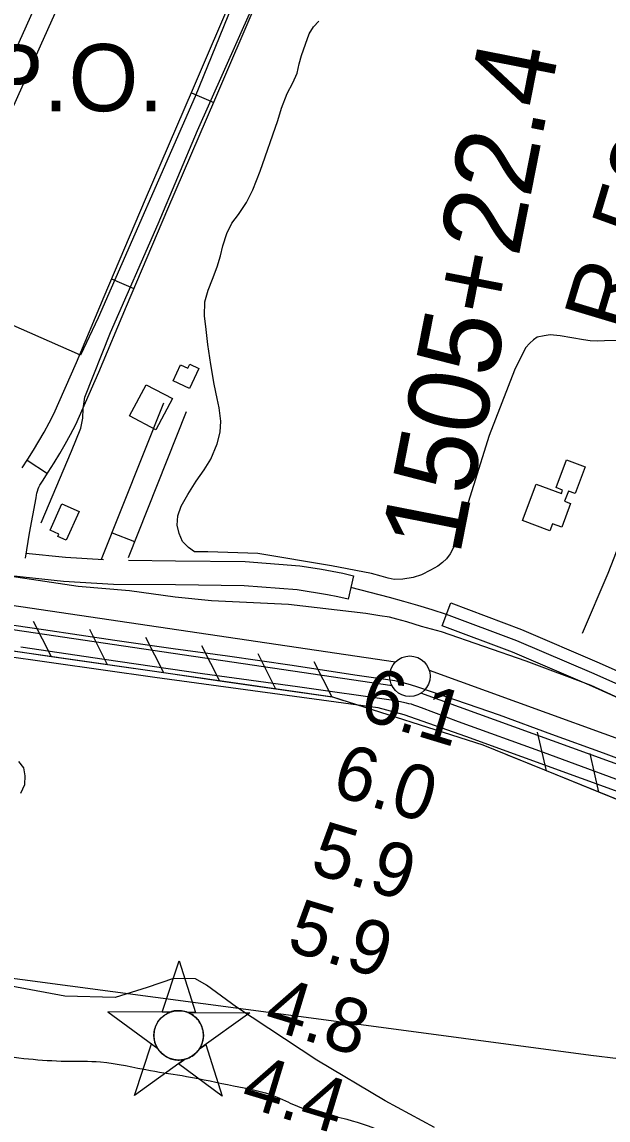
# Model space of a CAD drawing. Extents: x 3734862 to 3772949, y 391520 to 417239.
# Drawn here: x 3752854 to 3753578, y 405048 to 406404 of the extents above; entities that cross this region are included whole.
import ezdxf

# ---------------------------------------------------------------- set-up
doc = ezdxf.new("R2010")
doc.units = 0
for name, color, linetype in [('V-BLDG-IDEN', 7, 'Continuous'), ('V-BLDG-OTLN', 7, 'Continuous'), ('V-CHAN-NAID', 7, 'Continuous'), ('V-FLOD-BASE', 7, 'Continuous'), ('V-LEVE-TOET', 7, 'Continuous'), ('V-RIVR-EDGE', 7, 'Continuous'), ('V-RIVR-RANG', 7, 'Continuous'), ('V-RIVR-RANG-IDEN', 7, 'Continuous'), ('V-ROAD-CNTR', 7, 'Continuous'), ('V-RRAP-FSHR', 7, 'Continuous'), ('V-SITE-VEGE', 7, 'Continuous'), ('V-SURV-IDEN', 7, 'Continuous'), ('V-SURV-LINE', 7, 'Continuous'), ('V-TOPO-MINR', 7, 'Continuous'), ('V-TOPO-SHOR', 7, 'Continuous')]:
    doc.layers.add(name, color=color, linetype=linetype)

msp = doc.modelspace()

# ---------------------------------------------------------------- linework, layer by layer
at = {"layer": 'V-BLDG-OTLN'}
for points in [[(3753040.8, 405961.1), (3753050.1, 405980.9), (3753059.1, 405976.6), (3753061.5, 405981.6), (3753072.7, 405976.3), (3753061.1, 405951.5)], [(3753040.1, 405939.1), (3753019.7, 405900.6), (3752987.2, 405917.9), (3753007.7, 405956.3)], [(3753472.3, 405788.5), (3753489.1, 405833.6), (3753520.1, 405822.1), (3753521.7, 405826.2), (3753513.6, 405829.2), (3753526.3, 405863.3), (3753549.5, 405854.7), (3753537.2, 405821.9), (3753528.8, 405825), (3753524.1, 405812.4), (3753531.4, 405809.7), (3753520.5, 405780.4), (3753509.2, 405784.5), (3753506, 405775.9)], [(3752925, 405799.7), (3752909, 405764.1), (3752898.5, 405768.8), (3752899.8, 405771.7), (3752889, 405776.5), (3752903.6, 405809.2)]]:
    msp.add_lwpolyline(points, close=True, dxfattribs=at)
at = {"layer": 'V-CHAN-NAID'}
for points in [[(3753036.9, 405181.2), (3753027.3, 405181.2), (3753048.4, 405244.7), (3753068.6, 405180.9), (3753059.1, 405181), (3753057.5, 405181.6), (3753055.4, 405182.2), (3753053.3, 405182.6), (3753051.3, 405183), (3753050.1, 405183.1), (3753048.6, 405183.1), (3753046.9, 405183.1), (3753045.5, 405183.1), (3753043.6, 405182.9), (3753042.2, 405182.7), (3753040.5, 405182.3), (3753038.9, 405181.9), (3753037.9, 405181.5)], [(3753036.9, 405181.2), (3752960.4, 405181.7), (3753021.9, 405136.3), (3753020.8, 405138.2), (3753020, 405139.8), (3753019.2, 405141.8), (3753018.5, 405143.9), (3753018.1, 405145.2), (3753017.8, 405146.8), (3753017.5, 405148.2), (3753017.3, 405149.8), (3753017.2, 405151.6), (3753017.2, 405153.2), (3753017.3, 405155.2), (3753017.5, 405156.9), (3753017.9, 405159.1), (3753018.4, 405161), (3753019, 405162.9), (3753019.6, 405164.5), (3753020.4, 405166.1), (3753021.2, 405167.7), (3753022.2, 405169.4), (3753023.3, 405170.9), (3753024.3, 405172.1), (3753025.3, 405173.3), (3753026.6, 405174.6), (3753027.6, 405175.6), (3753029.4, 405177), (3753030.6, 405177.9), (3753032.3, 405178.9), (3753034, 405179.9), (3753035.4, 405180.6)], [(3753059.1, 405181), (3753135.5, 405180.5), (3753073.3, 405135.9), (3753074.2, 405137.4), (3753075.2, 405139.3), (3753075.9, 405140.9), (3753076.7, 405142.8), (3753077.2, 405144.6), (3753077.6, 405146.2), (3753078, 405148.2), (3753078.2, 405149.8), (3753078.3, 405152), (3753078.3, 405154.1), (3753078.1, 405156.3), (3753077.8, 405158.1), (3753077.3, 405160.3), (3753076.7, 405162.4), (3753075.9, 405164.4), (3753075.3, 405165.9), (3753074.3, 405167.8), (3753073.2, 405169.5), (3753072, 405171.2), (3753070.7, 405172.7), (3753069.5, 405174.1), (3753067.8, 405175.6), (3753066.1, 405177), (3753064.4, 405178.2), (3753062.5, 405179.4), (3753061.1, 405180.1)], [(3753055.3, 405123), (3752993.1, 405078.5), (3753014.2, 405142), (3753021.9, 405136.3), (3753022.6, 405135.3), (3753024, 405133.5), (3753025.2, 405132.1), (3753026.6, 405130.6), (3753028, 405129.3), (3753029.5, 405128.1), (3753030.9, 405127.2), (3753032.6, 405126.1), (3753034.3, 405125.2), (3753036.1, 405124.4), (3753037.5, 405123.8), (3753039.1, 405123.3), (3753041.4, 405122.8), (3753042.9, 405122.5), (3753044.9, 405122.2), (3753046.5, 405122.1), (3753048.3, 405122.1), (3753050, 405122.2), (3753051.7, 405122.3), (3753053.6, 405122.6)], [(3753073.3, 405135.9), (3753081.1, 405141.5), (3753101.4, 405077.7), (3753047.5, 405117.4), (3753055.3, 405123), (3753057, 405123.5), (3753058.6, 405124.1), (3753060.7, 405125), (3753062.5, 405125.9), (3753064.3, 405127), (3753066.1, 405128.2), (3753067.6, 405129.4), (3753068.9, 405130.6), (3753070.3, 405132), (3753071.5, 405133.4), (3753072.6, 405134.9)]]:
    msp.add_lwpolyline(points, close=True, dxfattribs=at)
msp.add_circle((3753047.8, 405152.6), 30.5, dxfattribs=at)
at = {"layer": 'V-FLOD-BASE'}
msp.add_lwpolyline([(3753826.1, 405406.1), (3753735.6, 405439.8), (3753649, 405472.4), (3753572.2, 405501), (3753508.3, 405524.2), (3753443.8, 405548.2), (3753363.5, 405575.8), (3753340.6, 405583.4), (3753330.9, 405586.5), (3753323.4, 405588.4), (3753314.4, 405590.6), (3753265.1, 405597.7), (3753188, 405609.3), (3753108.1, 405620.9), (3753040.8, 405629.9), (3752969, 405640.2), (3752881, 405653.5), (3752793.3, 405666.4)], dxfattribs=at)
at = {"layer": 'V-LEVE-TOET'}
for points in [[(3753757.2, 405495.7), (3753717, 405513.5), (3753650.4, 405542), (3753557.1, 405584.8), (3753476.6, 405614.7), (3753372.2, 405650.9), (3753347.6, 405657.8), (3753329.5, 405663.4), (3753317.2, 405666.7), (3753307.8, 405669), (3753295.9, 405670.7), (3753278.6, 405673.8), (3753183.4, 405685), (3753088.3, 405689.2), (3753043.4, 405693.8), (3752987.2, 405701.6), (3752923.8, 405707), (3752797, 405726)], [(3753854.9, 405370.8), (3753728.8, 405417.4), (3753634.1, 405451.6), (3753498.2, 405501.8), (3753393.2, 405540), (3753347.6, 405557.1), (3753341.7, 405559.4), (3753338.1, 405560.6), (3753335.1, 405561.5), (3753332, 405562.3), (3753328.9, 405563.1), (3753315.9, 405565.8), (3753194.2, 405583.1), (3753077.2, 405599.1), (3752955.7, 405616.7), (3752852.9, 405631.9)]]:
    msp.add_lwpolyline(points, dxfattribs=at)
at = {"layer": 'V-RIVR-EDGE'}
msp.add_spline([(3746931.7, 406550.4), (3746966.5, 406541.2), (3747000.3, 406533.5), (3747028.4, 406531.1), (3747049.2, 406530.6), (3747079.9, 406527.4), (3747121, 406521.9), (3747141.4, 406516.4), (3747167.6, 406506.4), (3747191.1, 406503.1), (3747219.1, 406497.2), (3747265.7, 406490.3), (3747293.2, 406486.2), (3747333.4, 406477.9), (3747365.5, 406463.8), (3747391.7, 406462), (3747413.4, 406460.5), (3747443.7, 406454.6), (3747492.5, 406444.5), (3747522.3, 406436.3), (3747568.9, 406426.3), (3747592.4, 406424.4), (3747623.1, 406416.2), (3747654.3, 406411.6), (3747685.5, 406405.6), (3747720.3, 406400.6), (3747756.5, 406392.3), (3747789, 406384.6), (3747817, 406380), (3747892.9, 406362.6), (3747922.3, 406361.6), (3747961.2, 406354.7), (3747996.4, 406343.8), (3748029.4, 406335.1), (3748075.1, 406323.3), (3748106.7, 406312.8), (3748130.6, 406304.1), (3748172.6, 406292.3), (3748240.4, 406277.2), (3748299.6, 406266.6), (3748356.6, 406256.6), (3748411.7, 406249.2), (3748447.9, 406247.7), (3748494.5, 406240.8), (3748519.8, 406230.8), (3748547.3, 406222.6), (3748571.3, 406220.8), (3748597.5, 406211.6), (3748627.8, 406208), (3748668.4, 406202), (3748718.6, 406189.6), (3748775.5, 406175.9), (3748839.3, 406164), (3748879, 406152.2), (3748973.5, 406125.3), (3749053.4, 406102.9), (3749137.9, 406082.8), (3749198.9, 406068.6), (3749236, 406058.6), (3749302, 406039.4), (3749349, 406026.2), (3749388.7, 406021.1), (3749433.5, 406017.9), (3749464.3, 406022.8), (3749481.9, 406024.1), (3749498.6, 406024), (3749517.6, 406018.6), (3749535.7, 406007.7), (3749563.6, 405977.8), (3749586.1, 405945.1), (3749596, 405927.5), (3749604.2, 405914.3), (3749617.2, 405907.1), (3749630.4, 405903.9), (3749645.3, 405906.1), (3749665.6, 405909.2), (3749678.7, 405908.7), (3749695, 405905.5), (3749706.3, 405898.7), (3749720.7, 405886.5), (3749732.5, 405871.5), (3749738.7, 405854.8), (3749753.2, 405846.2), (3749774, 405842), (3749792.1, 405842), (3749813.3, 405838.8), (3749847.7, 405834.2), (3749885.6, 405825.5), (3749900.1, 405826.4), (3749915.5, 405827.2), (3749934.5, 405825.8), (3749947.6, 405819), (3749970.6, 405799), (3749987.3, 405784.1), (3750009.8, 405773.6), (3750059.5, 405759.9), (3750107, 405745.8), (3750154, 405729.4), (3750199.6, 405709), (3750231.7, 405693), (3750274.6, 405679.8), (3750310.7, 405673), (3750392.1, 405645.6), (3750475.2, 405615.1), (3750529.8, 405598.7), (3750581.4, 405585), (3750627, 405575.9), (3750680.8, 405565.3), (3750753.5, 405551.1), (3750814.6, 405541.5), (3750862, 405533.2), (3750908.6, 405520.5), (3750940.2, 405509.1), (3751006.2, 405492.6), (3751057.7, 405483), (3751104.2, 405473.9), (3751120.9, 405467.5), (3751139, 405460.2), (3751152.1, 405459.7), (3751173.4, 405464.2), (3751184.7, 405472.8), (3751191.5, 405488.6), (3751201.5, 405494.9), (3751211.4, 405495.3), (3751247.6, 405482.1), (3751275.2, 405477.5), (3751308.6, 405471.5), (3751332.1, 405471), (3751351.6, 405477.8), (3751362.9, 405490.8), (3751371.6, 405512.1), (3751377.4, 405519.3), (3751384.7, 405520.2), (3751391.5, 405520.2), (3751395.5, 405510.7), (3751412.9, 405429.2), (3751420.1, 405404.8), (3751435.9, 405384.9), (3751452.2, 405375.8), (3751476.1, 405370.3), (3751504.6, 405369.3), (3751526.7, 405372), (3751559.3, 405380), (3751596, 405393.5), (3751605.9, 405397.1), (3751625.8, 405394.3), (3751637.1, 405390.7), (3751648.4, 405390.7), (3751658.8, 405393.4), (3751667.4, 405398.8), (3751681.5, 405412.7), (3751695.1, 405426.3), (3751707.7, 405426.7), (3751725.8, 405423.9), (3751730.8, 405416.7), (3751734.3, 405395.9), (3751740.2, 405377.3), (3751752.8, 405362.8), (3751765.9, 405348.8), (3751785.7, 405336.1), (3751805.2, 405331), (3751839.5, 405323.3), (3751857.6, 405320.1), (3751873, 405313.2), (3751892.4, 405299.2), (3751914, 405291.4), (3751951.1, 405285), (3751975.1, 405278.2), (3752049.2, 405261.3), (3752098, 405248), (3752154.5, 405233.4), (3752211, 405224.2), (3752273.8, 405213.7), (3752378.2, 405197.1), (3752467.7, 405177), (3752559, 405159.6), (3752595.6, 405150.9), (3752628.1, 405143.2), (3752650.2, 405140.4), (3752661.6, 405143.1), (3752673.3, 405152.1), (3752681, 405155.7), (3752696.4, 405157.5), (3752729.4, 405147.9), (3752742, 405142), (3752754.7, 405138.8), (3752779.5, 405135.1), (3752815.3, 405129.6), (3752862.3, 405123.6), (3752908.4, 405120.8), (3752951.3, 405119.8), (3753012.8, 405109.2), (3753057.5, 405101.9), (3753115.4, 405090.4), (3753167.4, 405077.2), (3753182.3, 405070.4), (3753206.7, 405060.4), (3753226.5, 405055.3), (3753255.5, 405048.9), (3753304.7, 405032.5), (3753353.5, 405017), (3753421.7, 404999.2), (3753465.1, 404991.4), (3753523, 404980), (3753594.8, 404964.9), (3753636.4, 404955.3), (3753690.2, 404945.7), (3753739.5, 404941.9), (3753767.9, 404943.2), (3753785.1, 404940), (3753815.8, 404930.9), (3753841.6, 404926.3), (3753859.2, 404927.2), (3753877.8, 404929.4), (3753891.8, 404929.8), (3753901.7, 404928.4), (3753904, 404921.6), (3753905.3, 404911.7), (3753917, 404899), (3753933.3, 404892.6), (3753947.3, 404890.3), (3753960.4, 404891.6), (3753976.3, 404893.9), (3754002, 404893.8), (3754049.5, 404885.1), (3754089.7, 404876.9), (3754120.5, 404875.9), (3754150.7, 404870.8), (3754176.5, 404864), (3754209.9, 404855.3), (3754242.5, 404851.6), (3754266.9, 404853.4), (3754292.2, 404851.5), (3754310.7, 404845.6), (3754338.7, 404831.9), (3754383.5, 404817.8), (3754438.6, 404804.1), (3754489.7, 404795.4), (3754530.8, 404792.6), (3754550.3, 404790.7), (3754575.1, 404771.2), (3754599, 404761.2), (3754636.1, 404749.4), (3754674.5, 404741.6), (3754712.4, 404736.1), (3754756.7, 404727.8), (3754793.4, 404725.5), (3754829.1, 404728.1), (3754852.1, 404731.2), (3754868.4, 404730.7), (3754889.7, 404724.3), (3754915.9, 404721.1), (3754948.9, 404716.9), (3755000.4, 404712.3), (3755032.1, 404707.7), (3755059.6, 404695.9), (3755083.6, 404691.7), (3755098, 404686.7), (3755130.1, 404676.7), (3755182, 404656.7), (3755242.1, 404641.1), (3755310.8, 404628.3), (3755363.2, 404610.6), (3755405.7, 404594.6), (3755426, 404590), (3755447.7, 404589.5), (3755470.3, 404588.6), (3755506.5, 404580.8), (3755557.5, 404557.6), (3755580.6, 404548.1), (3755586.9, 404548.1), (3755593.7, 404550.7), (3755601.4, 404550.3), (3755602.7, 404543), (3755611.3, 404537.1), (3755640.2, 404524), (3755702.1, 404495.3)], degree=3, dxfattribs=at)
at = {"layer": 'V-ROAD-CNTR'}
for p, q in [((3753063.5, 406316.7), (3753091, 406304.9)), ((3752964.8, 406087), (3752992.4, 406075.2)), ((3752860.6, 405863), (3752885.7, 405846.6)), ((3752965.5, 405773.5), (3752993.4, 405762.5))]:
    msp.add_line(p, q, dxfattribs=at)
for points in [[(3752854.4, 405853.6), (3752854.5, 405853.6), (3752861.6, 405864.5), (3752868.4, 405875.5), (3752875.1, 405886.6), (3752881.6, 405897.8), (3752887.8, 405909.1), (3752893.7, 405920.2), (3752921.4, 405983.7), (3752955.6, 406065.2), (3753006.9, 406185.5), (3753064.9, 406320.1), (3753118.4, 406445.3), (3753170.1, 406565), (3753225.3, 406705.6), (3753289.8, 406853.2), (3753357.6, 407017.4), (3753409.5, 407141), (3753465.5, 407270.9), (3753483.2, 407310.4)], [(3752858.7, 405742.1), (3752863.4, 405772.8), (3752871.9, 405816.4), (3752872.3, 405819.9), (3752872.8, 405822.5), (3752873.5, 405825), (3752874.3, 405827.5), (3752875.3, 405829.9), (3752876.5, 405832.2), (3752877.8, 405834.5), (3752879.5, 405837.1), (3752886.8, 405848.3), (3752894, 405859.8), (3752901, 405871.3), (3752907.7, 405883), (3752914.2, 405894.8), (3752920.7, 405907.1), (3752949, 405971.9), (3752983.2, 406053.5), (3753034.5, 406173.7), (3753092.5, 406308.2), (3753146, 406433.4)], [(3752952.5, 405740.9), (3753029.3, 405934.1)], [(3752985.7, 405743), (3753057.2, 405923)], [(3752985.6, 405739.4), (3753044, 405738.9), (3753129.7, 405738), (3753197.1, 405732.6), (3753210.7, 405730.7), (3753224, 405728.5), (3753237.2, 405726.1), (3753250.4, 405723.4), (3753263.4, 405720.4), (3753256.8, 405691.2), (3753244.1, 405694.1), (3753231.5, 405696.7), (3753218.9, 405699), (3753206.2, 405701), (3753193.8, 405702.8), (3753128.4, 405708), (3753043.7, 405708.9), (3752967.1, 405709.6), (3752905.7, 405713.3), (3752840.6, 405720.2)], [(3752859.2, 405748.4), (3752908.2, 405743.2), (3752954.8, 405740.4)], [(3753378.2, 405672.6), (3753360.7, 405678.1), (3753343.1, 405683.5), (3753325.5, 405688.6), (3753307.8, 405693.6), (3753260.1, 405705.8)], [(3753783.8, 405518.3), (3753788, 405516.7), (3753801.1, 405511.9), (3753790.8, 405483.7), (3753777.4, 405488.6), (3753764, 405493.8), (3753757.5, 405496.4), (3753750.7, 405499.2), (3753737.4, 405504.8), (3753724.4, 405510.5), (3753665.3, 405535.9), (3753554.8, 405585.2), (3753459.6, 405626.1), (3753372.9, 405658.6), (3753383.5, 405686.7), (3753470.8, 405653.9), (3753566.8, 405612.7), (3753677.3, 405563.4), (3753736.4, 405538), (3753749.3, 405532.3), (3753758.7, 405528.3)], [(3753796, 405497.8), (3753782.7, 405502.7), (3753769.5, 405507.7), (3753763.1, 405510.3), (3753756.4, 405513), (3753743.4, 405518.5), (3753730.4, 405524.2), (3753671.3, 405549.7), (3753560.8, 405599), (3753465.2, 405640), (3753378.2, 405672.6)]]:
    msp.add_lwpolyline(points, dxfattribs=at)
at = {"layer": 'V-RRAP-FSHR'}
for p, q in [((3752890.6, 405620.3), (3752868.6, 405663.9)), ((3752959.9, 405610.3), (3752937.9, 405653.9)), ((3753029.2, 405600.3), (3753007.2, 405643.9)), ((3753098.5, 405590.3), (3753076.4, 405633.9)), ((3753167.7, 405580.3), (3753145.7, 405623.9)), ((3753237, 405570.4), (3753215, 405613.9)), ((3753501.6, 405479.4), (3753490.7, 405527)), ((3753566.5, 405453.1), (3753555.6, 405500.7))]:
    msp.add_line(p, q, dxfattribs=at)
for points in [[(3757405.4, 403751), (3756854.3, 404055.1), (3756334.5, 404308.1), (3755859.2, 404543.7), (3755702.6, 404615.3), (3755203.3, 404810.6), (3754755, 404946.8), (3754236.1, 405168.2), (3754051.8, 405281.2), (3753699.7, 405398.9), (3753423.7, 405511.1), (3753238.2, 405570.2), (3752310.6, 405703.9), (3751495.6, 405820.1), (3751133.6, 405900.4)], [(3752890.6, 405620.3), (3752821.3, 405630.3)], [(3752959.9, 405610.3), (3752890.6, 405620.3)], [(3753029.2, 405600.3), (3752959.9, 405610.3)], [(3753098.5, 405590.3), (3753029.2, 405600.3)], [(3753167.7, 405580.3), (3753098.5, 405590.3)], [(3753237, 405570.4), (3753167.7, 405580.3)], [(3753250.4, 405566.3), (3753238.2, 405570.2), (3753237, 405570.4)], [(3753501.6, 405479.4), (3753453, 405499.2)], [(3753566.5, 405453.1), (3753501.6, 405479.4)], [(3753631.3, 405426.7), (3753566.5, 405453.1)]]:
    msp.add_lwpolyline(points, dxfattribs=at)
at = {"layer": 'V-SITE-VEGE'}
for points in [[(3752853.3, 406624.7), (3752857.3, 406624.1), (3752929.7, 406599.9), (3752931.4, 406598.2), (3752932.9, 406596.4), (3752934.3, 406594.5), (3752935.5, 406592.4), (3752936.4, 406590.2), (3752937.2, 406588), (3752937.8, 406585.7), (3752938.2, 406583.3), (3752938.3, 406581), (3752938.3, 406578.6), (3752938, 406576.2), (3752937.5, 406573.9), (3752936.8, 406571.7), (3752935.9, 406569.5), (3752934.8, 406567.4), (3752845.1, 406367.1)], [(3753595.5, 406011), (3753573.4, 406010.5), (3753564.5, 406009.9), (3753555.8, 406010.6), (3753547.5, 406011.8), (3753518.7, 406016.6), (3753506.1, 406018), (3753498.7, 406016.8), (3753490.4, 406014.9), (3753485.6, 406011.8), (3753481.3, 406007.8), (3753476, 406002), (3753462.2, 405974.3), (3753430.9, 405893.4), (3753392.4, 405770.2), (3753390.7, 405762.6), (3753382.9, 405747.4), (3753378.4, 405741.4), (3753373.4, 405736.7), (3753367.8, 405732.3), (3753358.5, 405727.1), (3753347.5, 405721.3), (3753337.3, 405718.3), (3753324.6, 405715.9), (3753313.9, 405715.7), (3753306.3, 405717.3), (3753297.5, 405720), (3753285.9, 405722.9), (3753236.3, 405732.6), (3753145.5, 405747.9), (3753083.6, 405749.9), (3753067.4, 405749.7), (3753059.7, 405755.2), (3753052.6, 405762.8), (3753048.3, 405772.3), (3753045.9, 405783), (3753046.6, 405794.4), (3753051, 405806.2), (3753058.9, 405820.8), (3753069.4, 405837.3), (3753079, 405851), (3753087.3, 405864.3), (3753095.1, 405883.1), (3753098.8, 405897.8), (3753099.9, 405911.4), (3753097.7, 405927.7), (3753095.1, 405939.3), (3753091.5, 405957.1), (3753087.5, 405981.1), (3753083.6, 406006), (3753081.5, 406024.3), (3753079.8, 406041.3), (3753080.1, 406058.8), (3753084, 406073.2), (3753089.3, 406086.7), (3753095.4, 406101.8), (3753099.4, 406115.4), (3753102.4, 406127.7), (3753107, 406143.1), (3753113.4, 406156), (3753121.5, 406166.5), (3753131.5, 406181.2), (3753139.2, 406197.1), (3753148.4, 406219.9), (3753170.1, 406282.8), (3753174.5, 406297.7), (3753181.6, 406316.1), (3753188.6, 406329.3), (3753193.9, 406341), (3753196.4, 406352.8), (3753199.3, 406362.9), (3753204.1, 406377), (3753208.9, 406389.5), (3753214, 406398.3), (3753220.7, 406405.4)], [(3752698.8, 405640.4), (3753018.4, 405595.1), (3753293.4, 405557.5), (3753325.5, 405548.8), (3753401.6, 405522.2), (3753613.5, 405445.2), (3753739.2, 405391.5), (3753969.9, 405309.4), (3754064.1, 405270.7), (3754102.8, 405246.5), (3754225.1, 405165.5), (3754386.9, 405099.2), (3754695.1, 404961), (3754793.1, 404927.8), (3755072.1, 404847.4), (3755330.1, 404759.6), (3755460.4, 404710.7), (3755688.2, 404616.1)], [(3753363.7, 405038.6), (3753302.8, 405071.9), (3753218.2, 405121.9), (3753119.3, 405187.4), (3753082, 405214.5), (3753068.5, 405222.3), (3753041.2, 405222.8), (3753008.9, 405211.6), (3752969.4, 405199.4), (3752907.2, 405201.1), (3752781, 405224.5)]]:
    msp.add_lwpolyline(points, dxfattribs=at)
msp.add_lwpolyline([(3752742.1, 406073.7), (3752877.3, 406375), (3752976.9, 406597.4), (3753093.7, 406571.9), (3753164, 406548.5), (3753068, 406312.2), (3752948.2, 406039.1), (3752926.7, 405992.9)], close=True, dxfattribs=at)
at = {"layer": 'V-SURV-LINE'}
for points in [[(3751512.2, 405880.3), (3753315.5, 405614)], [(3753311.2, 405584.3), (3751507.8, 405850.7)], [(3753357, 405603.5), (3754078.7, 405341.9)], [(3754068.5, 405313.7), (3753346.8, 405575.3)]]:
    msp.add_lwpolyline(points, dxfattribs=at)
msp.add_circle((3753333.1, 405596.2), 25, dxfattribs=at)
at = {"layer": 'V-TOPO-MINR'}
for points in [[(3752853, 405451.7), (3752857.8, 405462.3), (3752858.4, 405473.1), (3752856.4, 405482.9), (3752850.6, 405490.9)], [(3754410.2, 405009.1), (3754004.8, 405086.7), (3753965, 405093.4), (3753925.1, 405099), (3753884.9, 405102.9), (3753844.7, 405105.7), (3753833.4, 405106.2), (3753798.7, 405107.9), (3753764, 405109.8), (3753729.3, 405111.8), (3753694.6, 405114), (3753660, 405116.6), (3753625.4, 405119.7), (3753590.8, 405123.5), (3753556.4, 405127.7), (3753242.2, 405169.8), (3752690.3, 405243.1)]]:
    msp.add_lwpolyline(points, dxfattribs=at)
at = {"layer": 'V-TOPO-SHOR'}
for points in [[(3753546.2, 405649.6), (3753577.8, 405723.4), (3753585.3, 405742.5), (3753593.7, 405764.3), (3753596, 405775.5), (3753596, 405786.4), (3753598.8, 405804.8), (3753641.9, 405913.3), (3753714.5, 406081.8), (3753780.8, 406229.5), (3753855.9, 406402.4), (3753925.8, 406566.3), (3753997.5, 406730), (3754058.5, 406865.1), (3754105.6, 406977.6), (3754155.6, 407093.3)], [(3752878.1, 405785.5), (3752915.6, 405874.3), (3752927, 405902.8), (3752929.6, 405914.8), (3752929.8, 405926.6), (3752931.9, 405941), (3752963.7, 406020.6), (3753022.4, 406154.9), (3753070.8, 406270.1), (3753136.9, 406418.2), (3753188.6, 406554.5)]]:
    msp.add_lwpolyline(points, dxfattribs=at)

# ---------------------------------------------------------------- texts
at = {"layer": 'V-BLDG-IDEN'}
msp.add_text('Davant P.O.', height=83, dxfattribs=at).set_placement((3752424.4, 406294.1))
at = {"layer": 'V-RIVR-RANG'}
for s, p in [('6.1', (3753268, 405544.9)), ('6.0', (3753234.2, 405450.7)), ('5.9', (3753208, 405354.2)), ('5.9', (3753179.2, 405258.4)), ('4.8', (3753150.7, 405162.5)), ('4.4', (3753122, 405066.7))]:
    msp.add_text(s, height=67, rotation=343.1483, dxfattribs=at).set_placement(p)
at = {"layer": 'V-RIVR-RANG-IDEN'}
msp.add_text('R-52.5', height=83, rotation=73.29, dxfattribs=at).set_placement((3753601.6, 406018.2))
at = {"layer": 'V-SURV-IDEN'}
msp.add_text('1505+22.4', height=100, rotation=78.8748, dxfattribs=at).set_placement((3753394.6, 405743.9))

doc.saveas('drawing.dxf')
